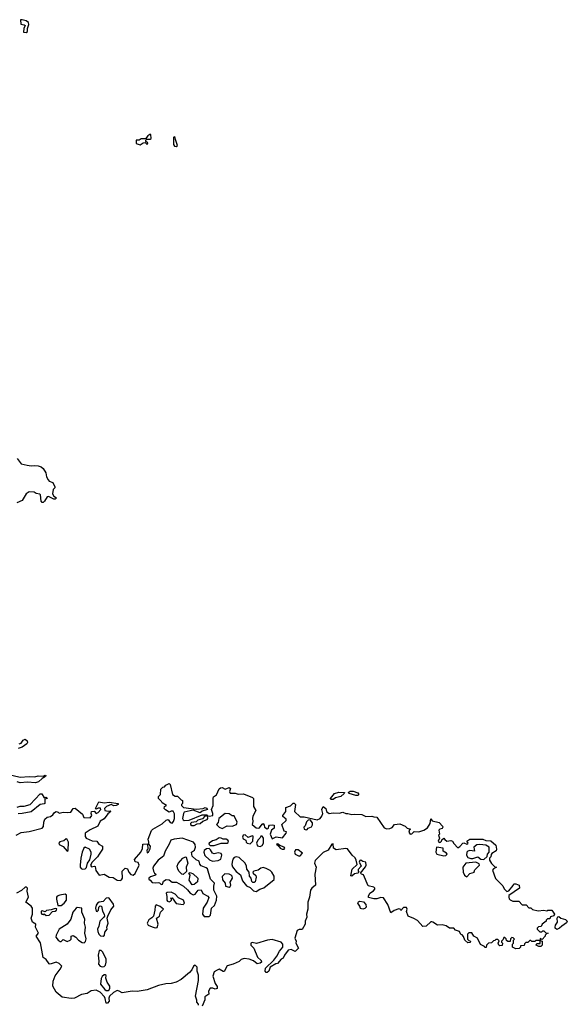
# Model space of a CAD drawing. Extents: x 2219101 to 2444320, y 201258 to 358766.
# Tile 261 of 349: x 2364009 to 2369490, y 252762 to 262624. Entities that reach past the tile are written whole.
import ezdxf

# ---------------------------------------------------------------- set-up
doc = ezdxf.new("R2010")
doc.units = 0

msp = doc.modelspace()

# ---------------------------------------------------------------- linework, layer by layer
at = {"layer": '0CON10XD'}
for points in [[(2364075, 262494.3), (2364087.5, 262505), (2364086.2, 262535), (2364101.2, 262575), (2364095.7, 262595), (2364075, 262613.3), (2364035, 262623.8), (2364018.3, 262621.7), (2364020, 262580), (2364055, 262572.5), (2364062.5, 262565), (2364051.2, 262535), (2364047.5, 262497.5), (2364075, 262494.3)], [(2365215, 261370), (2365245, 261388.8), (2365265, 261392.5), (2365285, 261374), (2365291.7, 261391.7), (2365272.5, 261402.5), (2365273, 261417), (2365282.5, 261427.5), (2365315, 261426.7), (2365323.3, 261435), (2365320, 261475), (2365310, 261475), (2365290, 261460), (2365269.3, 261430.7), (2365225, 261430), (2365205, 261416.2), (2365174.2, 261415.8), (2365173.8, 261383.8), (2365215, 261370)], [(2365575, 261352.5), (2365587.5, 261365), (2365586.7, 261375), (2365567.5, 261425), (2365566.7, 261445), (2365555, 261450), (2365550, 261445), (2365550, 261375), (2365557, 261357), (2365575, 261352.5)], [(2363985, 258230), (2364023.9, 258173.9), (2364085, 258160.8), (2364125, 258154.3), (2364155, 258160), (2364195.5, 258155.5), (2364225, 258144.2), (2364245, 258127.5), (2364272.1, 258085), (2364278.2, 258045), (2364293.8, 258013.8), (2364305, 258002.9), (2364340, 257990), (2364360, 257945), (2364360, 257935), (2364343, 257917), (2364337.8, 257875), (2364352, 257852), (2364376.2, 257835), (2364365, 257820.8), (2364351.3, 257821.3), (2364297, 257847), (2364285, 257846.2), (2364258.3, 257801.7), (2364245, 257789.2), (2364235, 257788), (2364223.2, 257803.2), (2364217.1, 257865), (2364211.3, 257871.3), (2364175, 257880), (2364152.7, 257892.7), (2364105, 257895.8), (2364075, 257876.7), (2364033.3, 257806.7), (2363980, 257785)], [(2364005, 255372), (2364023.6, 255376.4), (2364043.6, 255406.4), (2364065, 255416.7), (2364085, 255400), (2364086.7, 255383.3), (2364079.3, 255370.7), (2364033.6, 255336.4), (2363995, 255324.2)], [(2363875, 255071.2), (2364015, 255038.6), (2364105, 255045.7), (2364160.5, 255039.5), (2364195, 255049.2), (2364243, 255047), (2364265, 255056.7), (2364270, 255055), (2364267.5, 255045), (2364235, 255022.5), (2364198.3, 254991.7), (2364168.3, 254981.7), (2364085, 254986), (2364015, 254981.2), (2363985, 254992)], [(2364340.5, 254659.5), (2364357.5, 254685), (2364375, 254693.3), (2364395, 254687.5), (2364405, 254677.5), (2364442.7, 254687.3), (2364485, 254682.5), (2364521.7, 254688.3), (2364545, 254722.5), (2364563.6, 254726.4), (2364637.7, 254667.7), (2364650, 254635), (2364715, 254630), (2364730, 254655), (2364723.3, 254675), (2364727.5, 254695), (2364755, 254697.5), (2364775, 254672.5), (2364795, 254682.5), (2364820, 254715), (2364816.7, 254726.7), (2364793.3, 254726.7), (2364775, 254717.5), (2364767.5, 254725), (2364800.7, 254789.3), (2364855, 254780.6), (2364905, 254788), (2364993.3, 254775), (2364993.3, 254765), (2364975, 254754), (2364951.7, 254751.7), (2364925, 254763.3), (2364877.5, 254745), (2364857.5, 254725), (2364860, 254705), (2364895, 254697.5), (2364915, 254700), (2364920, 254695), (2364890.7, 254669.3), (2364855, 254620), (2364815, 254597.5), (2364790, 254545), (2364715, 254508.8), (2364664, 254475), (2364663.6, 254443.6), (2364675, 254426), (2364735, 254398.6), (2364780, 254395), (2364800, 254365), (2364837.5, 254345), (2364836.7, 254315), (2364803.5, 254265), (2364789.4, 254240.6), (2364733.1, 254186.9), (2364717.5, 254155), (2364728.3, 254138.3), (2364755, 254147.5), (2364763, 254143), (2364772, 254102), (2364803.3, 254055), (2364855, 254065.6), (2364905, 254035.6), (2364945, 254033.1), (2364985, 254004.2), (2365015, 254002), (2365029.5, 254010.5), (2365036.7, 254025), (2365034.1, 254095.9), (2365065, 254127.5), (2365087.7, 254117.7), (2365102, 254085), (2365121.7, 254061.7), (2365145.7, 254054.3), (2365165, 254073.3), (2365206.2, 254155), (2365195, 254182.5), (2365165, 254190), (2365158.3, 254211.7), (2365222.9, 254285), (2365238.3, 254321.7), (2365240, 254365), (2365288.3, 254368.3), (2365290, 254315), (2365280, 254305), (2365285, 254280), (2365297.5, 254285), (2365315, 254320), (2365317.5, 254345), (2365300, 254365), (2365302.5, 254385), (2365293.3, 254415), (2365327.7, 254502.3), (2365341.9, 254518.1), (2365435, 254570), (2365475, 254607.5), (2365495, 254612.5), (2365515, 254583.3), (2365535, 254577.5), (2365550, 254595), (2365560, 254625), (2365559.3, 254669.3), (2365545, 254696.7), (2365526.7, 254696.7), (2365505, 254687.5), (2365468.8, 254708.8), (2365456.7, 254725), (2365457.5, 254742.5), (2365480, 254755), (2365435, 254780), (2365430, 254795), (2365400, 254825), (2365400, 254845), (2365420, 254865), (2365421.7, 254918.3), (2365441.7, 254938.3), (2365458.3, 254941.7), (2365471.7, 254958.3), (2365505, 254973.3), (2365516.2, 254965), (2365537.5, 254865), (2365565, 254847.5), (2365587, 254847), (2365625, 254810), (2365640, 254805), (2365640, 254775), (2365630, 254765), (2365630, 254755), (2365650, 254735), (2365775, 254718), (2365845, 254723.3), (2365865, 254732.5), (2365878.3, 254728.3), (2365890, 254715), (2365835, 254696.7), (2365815, 254680), (2365745, 254707.5), (2365655, 254687.5), (2365647.5, 254675), (2365640, 254625), (2365645, 254610), (2365655, 254602.5), (2365705, 254607.5), (2365835, 254660), (2365885, 254660), (2365890, 254650), (2365907, 254647), (2365942.5, 254655), (2365943.8, 254675), (2365927.5, 254715), (2365946.7, 254755), (2365943.9, 254826.1), (2365950.5, 254839.5), (2365978.8, 254861.2), (2366005, 254920), (2366018.3, 254931.7), (2366035, 254932.5), (2366065, 254917.5), (2366105, 254932.5), (2366120, 254925), (2366107.5, 254895), (2366115, 254877.5), (2366165, 254876.2), (2366195, 254866.2), (2366245, 254870), (2366265, 254862.5), (2366340, 254835), (2366350, 254825), (2366348.1, 254745), (2366373.8, 254705), (2366342.5, 254647.5), (2366338.8, 254625), (2366343.3, 254595), (2366336.7, 254565), (2366375, 254531.2), (2366395, 254526.2), (2366409.2, 254530.8), (2366435, 254567.5), (2366445, 254572.5), (2366457.5, 254555), (2366460, 254535), (2366485, 254520), (2366500, 254525), (2366501.2, 254545), (2366510, 254555), (2366535, 254560.8), (2366555, 254556.7), (2366555, 254527.5), (2366530, 254505), (2366516.7, 254465), (2366535, 254420), (2366575, 254438.8), (2366638.8, 254431.2), (2366677.5, 254475), (2366680, 254490), (2366655, 254497.5), (2366633.3, 254565), (2366677.5, 254605), (2366676.4, 254616.4), (2366643.8, 254643.8), (2366643.8, 254655), (2366672.5, 254695), (2366672.5, 254735), (2366720, 254750), (2366745, 254777.5), (2366755, 254777.5), (2366770, 254765), (2366758.8, 254695), (2366815, 254640.8), (2366855, 254638.8), (2366985, 254610.8), (2367017.9, 254622.1), (2367032, 254648), (2367044.4, 254675), (2367034.5, 254715), (2367045, 254742.5), (2367073.3, 254725), (2367080, 254695), (2367105, 254674), (2367145, 254680.8), (2367205, 254676.2), (2367245, 254685.5), (2367272.7, 254672.7), (2367295, 254674), (2367332, 254662), (2367365, 254666.1), (2367435, 254662), (2367475, 254642.5), (2367535, 254648.1), (2367555, 254639.2), (2367585, 254636.2), (2367658.6, 254528.6), (2367685, 254520.8), (2367715, 254522), (2367737.1, 254532.9), (2367761.2, 254565), (2367815, 254570), (2367868.8, 254545), (2367887.3, 254527.3), (2367920, 254515), (2367911.2, 254508.8), (2367903.3, 254485), (2367916.4, 254466.4), (2367935, 254468.8), (2367958.3, 254491.7), (2368005, 254490), (2368053.1, 254506.9), (2368090.7, 254529.3), (2368116.7, 254575), (2368125, 254620), (2368138.8, 254598.8), (2368206.7, 254585), (2368240, 254545), (2368243.3, 254535), (2368236.4, 254523.6), (2368215, 254517.5), (2368203.3, 254505), (2368210, 254465), (2368200, 254455), (2368212.5, 254425), (2368196.7, 254395), (2368207.5, 254382.5), (2368222.5, 254385), (2368232.5, 254395), (2368235, 254410), (2368255, 254427.5), (2368263.3, 254413.3), (2368285, 254397.5), (2368325, 254402.5), (2368342.5, 254395), (2368353.3, 254373.3), (2368395, 254330), (2368415, 254342.5), (2368445, 254376.2), (2368455, 254380), (2368485, 254367.5), (2368495, 254370), (2368497.5, 254375), (2368483.3, 254395), (2368515, 254415.8), (2368645, 254416.2), (2368673.6, 254403.6), (2368725, 254400), (2368773.3, 254355), (2368782.5, 254315), (2368779.3, 254300.7), (2368736.2, 254273.8), (2368727.5, 254262.5), (2368725, 254240), (2368710, 254225), (2368712.5, 254205), (2368731.7, 254171.7), (2368765, 254140), (2368780, 254135), (2368750.7, 254119.3), (2368742.5, 254105), (2368771.7, 254021.7), (2368845, 253950), (2368858.8, 253918.8), (2368885, 253892.5), (2368905, 253900), (2368948.3, 253951.7), (2368955, 253970), (2368975, 253970), (2369007.5, 253955), (2369010, 253925), (2368906.2, 253853.8), (2368903.3, 253835), (2368909.5, 253819.5), (2368918.8, 253808.8), (2368945, 253796.7), (2369005.8, 253795.8), (2369039.3, 253759.3), (2369078.8, 253758.8), (2369105, 253730), (2369125, 253727.5), (2369143, 253713), (2369198.3, 253698.3), (2369256.1, 253706.1), (2369285, 253697.5), (2369295, 253706.7), (2369335, 253706.7), (2369362.5, 253665), (2369355, 253650), (2369321.7, 253638.3), (2369315, 253620), (2369291.7, 253618.3), (2369280, 253605), (2369280, 253595), (2369240, 253565), (2369228.3, 253541.7), (2369203, 253537), (2369190, 253525), (2369190, 253515), (2369215, 253490), (2369235, 253490), (2369245, 253500), (2369255, 253500), (2369275, 253480), (2369300, 253475), (2369281.7, 253468.3), (2369270, 253455), (2369270, 253445), (2369238.3, 253411.7), (2369220, 253420), (2369220, 253400), (2369240, 253395), (2369240, 253355), (2369225, 253340), (2369205, 253340), (2369180, 253355), (2369185, 253370), (2369218.3, 253371.7), (2369220, 253400), (2369175, 253400), (2369165, 253390), (2369135, 253390), (2369125, 253400), (2369115, 253400), (2369095, 253380), (2369075, 253380), (2369061.7, 253368.3), (2369058.3, 253351.7), (2369021.7, 253348.3), (2369020, 253335), (2369008.3, 253321.7), (2368975, 253317.5), (2368940, 253335), (2368940, 253365), (2368950, 253375), (2368950, 253405), (2368960, 253415), (2368948.3, 253428.3), (2368935, 253430), (2368921.7, 253418.3), (2368918.3, 253391.7), (2368895, 253390), (2368881.7, 253401.7), (2368878.3, 253418.3), (2368865, 253430), (2368855, 253430), (2368848.3, 253411.7), (2368830, 253395), (2368830, 253385), (2368840, 253375), (2368838.3, 253351.7), (2368815, 253347.5), (2368803.6, 253353.6), (2368797.5, 253375), (2368808.3, 253398.3), (2368795, 253410), (2368775, 253410), (2368765, 253400), (2368751.7, 253398.3), (2368731.7, 253378.3), (2368700, 253375), (2368680, 253355), (2368678.3, 253331.7), (2368665, 253330), (2368660, 253340), (2368620.7, 253360.7), (2368592.5, 253425), (2368553.6, 253443.6), (2368535, 253480), (2368505, 253480), (2368490, 253465), (2368490, 253415), (2368505, 253400), (2368520, 253395), (2368518.3, 253381.7), (2368495, 253377.5), (2368463.3, 253405), (2368452.5, 253442.5), (2368438.3, 253458.3), (2368425, 253463.3), (2368411.2, 253491.2), (2368372.5, 253505), (2368353.9, 253523.9), (2368310, 253525), (2368277, 253547), (2368238.3, 253558.3), (2368192.5, 253555), (2368144.2, 253584.2), (2368135, 253590), (2368125, 253587.5), (2368077.5, 253545), (2368045, 253542.5), (2367990.8, 253600.8), (2367955, 253622.5), (2367897.5, 253645), (2367880.7, 253690.7), (2367886.7, 253715), (2367880.7, 253730.7), (2367849.3, 253730.7), (2367825, 253702.5), (2367816.4, 253716.4), (2367805, 253720), (2367758.3, 253701.7), (2367725, 253680), (2367692.5, 253762.5), (2367650, 253830), (2367625, 253832.5), (2367585, 253820), (2367555, 253820), (2367500.7, 253830.7), (2367500, 253845), (2367512.5, 253875), (2367551.7, 253898.3), (2367563.3, 253915), (2367563.3, 253925), (2367555, 253936.7), (2367498.3, 253948.3), (2367450, 254060), (2367430, 254065), (2367420, 254075), (2367470, 254140), (2367476.2, 254155), (2367475, 254187.5), (2367444.2, 254194.2), (2367425, 254206.7), (2367415, 254202.5), (2367406.7, 254185), (2367425, 254157.5), (2367426.2, 254145), (2367398.3, 254111.7), (2367396.4, 254096.4), (2367402.5, 254085), (2367393.8, 254076.2), (2367361.3, 254068.7), (2367335, 254046.7), (2367325, 254050), (2367336.7, 254115), (2367386.4, 254163.6), (2367377.7, 254207.7)], [(2363985, 254736.9), (2364015, 254748.6), (2364055, 254747.5), (2364115, 254763.3), (2364215, 254871.2), (2364230, 254870), (2364255, 254830), (2364275, 254836.7), (2364286.7, 254825), (2364261.7, 254818.3), (2364260, 254775), (2364255, 254770), (2364212.5, 254765), (2364125, 254691.2), (2364035, 254672), (2363995, 254669.4)], [(2367124.1, 254814.1), (2367121.2, 254825), (2367160, 254875), (2367204.5, 254885.5), (2367260, 254885), (2367256.7, 254875), (2367223.3, 254845), (2367170.3, 254829.7), (2367145, 254814.4), (2367124.1, 254814.1)], [(2367375, 254852.5), (2367307.5, 254875), (2367297.5, 254885), (2367316.1, 254896.1), (2367345.8, 254895.8), (2367395, 254880), (2367402.5, 254865), (2367395, 254854), (2367375, 254852.5)], [(2363975, 254456.9), (2364025, 254482.2), (2364105, 254492.5), (2364235, 254526.2), (2364247.8, 254542.2), (2364251.9, 254588.1), (2364262, 254618), (2364285, 254637.5), (2364317.7, 254642.3), (2364340.5, 254659.5)], [(2365755, 254552.5), (2365785, 254570), (2365815, 254573.3), (2365843.3, 254596.7), (2365885, 254612.5), (2365893.3, 254625), (2365890, 254650), (2365861.7, 254648.3), (2365838.3, 254621.7), (2365793, 254607), (2365775, 254590), (2365730, 254585), (2365720, 254575), (2365720, 254565), (2365733.6, 254553.6), (2365755, 254552.5)], [(2366035, 254522.5), (2366085, 254550), (2366135, 254547.5), (2366180, 254565), (2366187, 254587), (2366155, 254650), (2366135, 254650), (2366105, 254670), (2366065, 254672.5), (2366002.5, 254625), (2365996.7, 254585), (2365980, 254565), (2366006.7, 254535), (2366035, 254522.5)], [(2366875, 254510), (2366885, 254512.5), (2366895, 254527.5), (2366929.5, 254540.5), (2366940.5, 254559.5), (2366939.1, 254579.1), (2366915, 254610), (2366895, 254607.5), (2366878.8, 254591.2), (2366865, 254550), (2366853.3, 254535), (2366857, 254517), (2366875, 254510)], [(2365905, 253641.2), (2365918.2, 253655), (2365929.2, 253725), (2365958.8, 253751.2), (2365980.4, 253805), (2365983.3, 253845), (2365953.3, 253905), (2365951.4, 253945), (2365957.5, 253975), (2365920, 254015), (2365888.5, 254118.5), (2365875, 254130), (2365825, 254148), (2365811.4, 254165), (2365805.6, 254195.6), (2365775, 254208.8), (2365736.7, 254245), (2365730, 254285), (2365757.5, 254305), (2365768.8, 254335), (2365763.9, 254363.9), (2365747.5, 254385), (2365635, 254426.7), (2365554.1, 254415.9), (2365522.5, 254405), (2365506.2, 254365), (2365464.1, 254295.9), (2365448.8, 254245), (2365395, 254206.2), (2365348, 254145), (2365342.5, 254125), (2365346.7, 254095), (2365356.7, 254076.7), (2365372.5, 254065), (2365370, 254055), (2365319.3, 254040.7), (2365302.5, 254025), (2365300, 254015), (2365316.4, 254006.4), (2365335, 253982.5), (2365365, 253977.5), (2365395, 253983.8), (2365409.2, 253979.2), (2365425, 253963.3), (2365437.5, 253965), (2365450, 253995), (2365475, 254013.8), (2365505, 254007.5), (2365535, 253987.1), (2365580, 253985), (2365648.8, 253945), (2365688.9, 253908.9), (2365714.6, 253874.6), (2365745, 253858.1), (2365765, 253865.8), (2365796.2, 253905), (2365825, 253910), (2365842.7, 253872.7), (2365891.2, 253845), (2365901.2, 253831.2), (2365885, 253784), (2365843.8, 253726.2), (2365839.1, 253665), (2365855, 253642.2), (2365905, 253641.2)], [(2365955, 254353.8), (2366025, 254376.2), (2366085, 254376), (2366095.6, 254384.4), (2366097.5, 254395), (2366093.8, 254405), (2366076.9, 254416.9), (2366045, 254416.2), (2366025, 254428), (2366005, 254430.8), (2365975, 254408.8), (2365939.1, 254400.9), (2365906.2, 254375), (2365902, 254365), (2365914.1, 254354.1), (2365955, 254353.8)], [(2366315, 254371.2), (2366341.2, 254395), (2366347.5, 254445), (2366335, 254450), (2366295, 254433.8), (2366265, 254460), (2366245, 254457.5), (2366239.2, 254435), (2366245, 254420), (2366272.5, 254405), (2366276.4, 254386.4), (2366286.2, 254376.2), (2366315, 254371.2)], [(2366415, 254341.4), (2366437.5, 254352.5), (2366450, 254375), (2366450, 254425), (2366435, 254446.7), (2366424, 254446), (2366413.3, 254425), (2366392.9, 254407.1), (2366380, 254375), (2366388.8, 254348.8), (2366415, 254341.4)], [(2364485, 254296.7), (2364495, 254303.3), (2364498, 254385), (2364485, 254412.5), (2364475, 254420), (2364450.7, 254399.3), (2364411.7, 254388.3), (2364402, 254375), (2364403.4, 254363.4), (2364443.6, 254343.6), (2364485, 254296.7)], [(2364636.1, 254116.1), (2364665, 254120), (2364678.3, 254131.7), (2364688, 254175), (2364711.7, 254208.3), (2364725.5, 254265), (2364723.3, 254285), (2364706.7, 254315), (2364665, 254337.1), (2364652.4, 254327.6), (2364634.6, 254285), (2364620, 254225), (2364613.8, 254155), (2364615.7, 254135.7), (2364625, 254121.2), (2364636.1, 254116.1)], [(2367377.7, 254207.7), (2367368.1, 254228.1), (2367336, 254255), (2367289.2, 254319.2), (2367275, 254323.8), (2367175, 254309.2), (2367151.2, 254325), (2367145, 254370), (2367133.9, 254366.1), (2367096.2, 254305), (2367047.4, 254282.6), (2366966.9, 254203.1), (2366960, 254175), (2366975.7, 254135), (2366962.5, 254065), (2366970, 253955), (2366932, 253925), (2366921.4, 253905), (2366910, 253835), (2366893.3, 253785), (2366892.5, 253715), (2366880, 253665), (2366883.3, 253635), (2366868, 253595), (2366866, 253565), (2366835, 253513.3), (2366805, 253512.5), (2366785, 253502.5), (2366763.3, 253425), (2366777.5, 253395), (2366772.5, 253375), (2366800, 253325), (2366765, 253292.5), (2366725, 253310), (2366695, 253303.3), (2366660, 253255), (2366646.4, 253223.6), (2366627, 253213), (2366588.3, 253171.7), (2366573.8, 253166.2), (2366517, 253133), (2366502.5, 253095), (2366485, 253080), (2366475, 253080), (2366467.5, 253095), (2366470, 253125), (2366552.5, 253205), (2366584, 253245), (2366610, 253295), (2366643.8, 253335), (2366643.3, 253365), (2366626.7, 253385), (2366535, 253410), (2366490, 253405), (2366378.3, 253371.7), (2366335, 253380), (2366323.8, 253376.2), (2366323.3, 253355), (2366353.3, 253325), (2366390, 253235), (2366425, 253200), (2366430, 253185), (2366417, 253173), (2366385, 253167.5), (2366348, 253198), (2366305, 253213.8), (2366255, 253222.5), (2366225, 253212.5), (2366207.1, 253192.9), (2366145, 253164.2), (2366085, 253146.7), (2366055, 253092.5), (2366045, 253091.2), (2366005, 253113.8), (2365984.3, 253105.7), (2365955, 253086.7), (2365942.5, 253045), (2365965, 252970), (2365985, 252940), (2365985, 252920), (2365965, 252913.3), (2365943, 252923), (2365915, 252922.5), (2365900, 252895), (2365902.5, 252865), (2365863.6, 252836.4), (2365863, 252807), (2365836.7, 252745)], [(2365937.3, 254197.3), (2365995, 254202), (2366022.5, 254217.5), (2366032, 254255), (2366025, 254273.3), (2365995, 254278.8), (2365955, 254270), (2365937.5, 254275), (2365919.1, 254309.1), (2365905, 254322.5), (2365880, 254320), (2365856.3, 254303.7), (2365851.9, 254285), (2365861.7, 254251.7), (2365908.3, 254208.3), (2365937.3, 254197.3)], [(2366635, 254316.7), (2366655, 254317.5), (2366662.5, 254325), (2366655, 254336.7), (2366612.5, 254352.5), (2366595, 254367.5), (2366585, 254370), (2366580, 254365), (2366600, 254350), (2366617.5, 254325), (2366635, 254316.7)], [(2368255, 254250), (2368275, 254253.3), (2368287.5, 254265), (2368282.5, 254275), (2368246.7, 254295), (2368246.2, 254326.2), (2368182.5, 254335), (2368173.3, 254285), (2368185, 254266.7), (2368255, 254250)], [(2368655, 254212.5), (2368688.3, 254241.7), (2368692.5, 254265), (2368707.5, 254285), (2368707.5, 254335), (2368675, 254357.5), (2368613.6, 254363.6), (2368585, 254360), (2368553, 254337), (2368560, 254295), (2368515, 254302.5), (2368495, 254297.5), (2368483.3, 254285), (2368480, 254255), (2368493.8, 254233.8), (2368525, 254222.5), (2368545, 254222.5), (2368595, 254240), (2368626.1, 254216.1), (2368655, 254212.5)], [(2365645, 254064.2), (2365633.3, 254065), (2365605, 254094), (2365591.4, 254115), (2365584.2, 254145.8), (2365595, 254173.3), (2365642, 254225), (2365668, 254238), (2365676.2, 254235), (2365690.8, 254175), (2365676.9, 254135), (2365677.7, 254092.3), (2365645, 254064.2)], [(2366375, 253893.3), (2366414, 253916), (2366452.6, 253927.4), (2366557.4, 254012.6), (2366556.4, 254045), (2366531.5, 254085), (2366515, 254102.2), (2366475, 254124.2), (2366445, 254131.4), (2366423.6, 254126.4), (2366395.5, 254104.5), (2366352.5, 254097.5), (2366344, 254085), (2366347.5, 254075), (2366372.7, 254052.7), (2366376.2, 254035), (2366365, 253988.8), (2366355, 253981.4), (2366342.7, 253982.7), (2366332.3, 253992.3), (2366326, 254025), (2366309.2, 254045), (2366307.4, 254087.4), (2366283.1, 254115), (2366280.5, 254145), (2366266.1, 254176.1), (2366205, 254231.9), (2366175, 254239.4), (2366157, 254233), (2366142.9, 254215), (2366134.2, 254185), (2366132.3, 254162.3), (2366139.5, 254139.5), (2366174.1, 254094.1), (2366217.9, 254057.9), (2366238.8, 253998.8), (2366280.5, 253950.5), (2366315, 253932), (2366348.1, 253898.1), (2366375, 253893.3)], [(2366805, 254246.7), (2366815, 254250), (2366840, 254275), (2366795, 254311.2), (2366770.8, 254309.2), (2366760, 254285), (2366766.2, 254265), (2366805, 254246.7)], [(2368485, 254040), (2368515, 254072), (2368560, 254085), (2368557.5, 254095), (2368565, 254110), (2368610, 254155), (2368609.3, 254169.3), (2368575, 254186.7), (2368473.3, 254176.7), (2368446, 254135), (2368446.4, 254086.4), (2368462.5, 254055), (2368485, 254040)], [(2365735, 253957.5), (2365705.8, 254005), (2365714, 254055), (2365703.3, 254075), (2365715, 254083.3), (2365745, 254069.2), (2365791.1, 254025), (2365789.6, 253990.4), (2365755, 253962.5), (2365735, 253957.5)], [(2366105, 253937.1), (2366115, 253940.8), (2366122.9, 253955), (2366117.1, 253985), (2366138.6, 254025), (2366135.7, 254045), (2366126.9, 254056.9), (2366105.4, 254065.4), (2366062.2, 254067.8), (2366036.5, 254043.5), (2366038.7, 254008.7), (2366064.2, 253975), (2366067.5, 253945), (2366105, 253937.1)], [(2365800, 252755), (2365800, 252765), (2365782.5, 252785), (2365782.5, 252805), (2365770, 252845), (2365798.8, 253001.2), (2365797.5, 253055), (2365786.2, 253095), (2365786, 253135), (2365765, 253153.8), (2365748.8, 253145), (2365732.1, 253107.9), (2365708.3, 253081.7), (2365625, 253011.9), (2365575, 252983.3), (2365525, 252970.8), (2365471.8, 252968.2), (2365399.7, 252950.3), (2365285, 252908.2), (2365185, 252890.6), (2365135, 252893.9), (2365035, 252877.1), (2365005, 252895.6), (2364985, 252900), (2364947.7, 252882.3), (2364908, 252845), (2364900, 252825), (2364903.8, 252795), (2364886.7, 252775), (2364873.3, 252775), (2364865, 252820), (2364858, 252838), (2364814, 252885), (2364775, 252903.1), (2364723.9, 252896.1), (2364685, 252870.9), (2364629.3, 252860.7), (2364558.8, 252825), (2364525, 252820.8), (2364435, 252833.5), (2364372.5, 252885), (2364341.5, 252945), (2364343.8, 252995), (2364362.7, 253047.3), (2364415.8, 253115), (2364430, 253145), (2364405, 253170), (2364375, 253184.2), (2364315, 253163.3), (2364305, 253166.7), (2364275, 253211.2), (2364245, 253232.5), (2364216.7, 253376.7), (2364172.5, 253445), (2364197.5, 253475), (2364166.7, 253535), (2364170, 253565), (2364137.5, 253585), (2364123.6, 253623.6), (2364136.7, 253665), (2364135.7, 253725.7), (2364125, 253746.7), (2364070, 253785), (2364095.7, 253835), (2364083.8, 253895), (2364085.6, 253925.6), (2364075.7, 253935.7), (2364064.4, 253935.6), (2364027.5, 253902.5), (2363976.9, 253875)], [(2364391.7, 253751.7), (2364425, 253753.3), (2364455, 253773.8), (2364476.2, 253805), (2364476.2, 253855), (2364465.5, 253865.5), (2364410, 253855), (2364383.8, 253845), (2364378, 253835), (2364376.7, 253815), (2364391.7, 253751.7)], [(2364845, 253444), (2364858.8, 253455), (2364860, 253485), (2364883.8, 253515), (2364882, 253535), (2364895.5, 253575), (2364886, 253625), (2364892, 253645), (2364919.8, 253710.2), (2364950, 253745), (2364948.2, 253765), (2364905, 253824.2), (2364895, 253830), (2364875, 253824.2), (2364845, 253792.5), (2364805, 253786.2), (2364787.5, 253775), (2364774.1, 253755.9), (2364767.5, 253725), (2364773.8, 253695), (2364785, 253692), (2364798.8, 253705), (2364802.5, 253735), (2364815, 253747.5), (2364826.7, 253746.7), (2364836.7, 253695), (2364856.2, 253665), (2364856.7, 253645), (2364848.8, 253631.2), (2364810, 253595), (2364801.2, 253545), (2364788, 253515), (2364790.8, 253490.8), (2364802.5, 253465), (2364819.3, 253449.3), (2364845, 253444)], [(2365645, 253761.2), (2365657.5, 253775), (2365648.6, 253805), (2365599.7, 253829.7), (2365565, 253866), (2365525, 253886.2), (2365485, 253882.5), (2365473.9, 253876.1), (2365483, 253843), (2365482, 253805), (2365488.8, 253795), (2365505, 253789.2), (2365520, 253795), (2365527.5, 253805), (2365527.5, 253817.5), (2365520, 253825), (2365535, 253830), (2365575, 253770.8), (2365645, 253761.2)], [(2364655, 253379.2), (2364667.3, 253392.7), (2364672.8, 253417.2), (2364661.8, 253475), (2364668.9, 253535), (2364658.8, 253575), (2364661.1, 253615), (2364631.2, 253685), (2364630, 253725), (2364585, 253731.1), (2364574.1, 253725.9), (2364540, 253685), (2364519.5, 253615), (2364485, 253566.7), (2364403.1, 253515), (2364373.8, 253455), (2364370, 253435), (2364393.6, 253403.6), (2364415, 253390), (2364425, 253390), (2364445, 253410), (2364485, 253390), (2364515, 253404.2), (2364523.3, 253415), (2364523.3, 253445), (2364545, 253450), (2364570, 253435), (2364598.8, 253405), (2364635, 253382.5), (2364655, 253379.2)], [(2365365, 253529.5), (2365385, 253533.1), (2365394.4, 253565), (2365378.8, 253625), (2365410, 253645), (2365417.5, 253685), (2365447.5, 253715), (2365415, 253741.2), (2365375, 253757.1), (2365363.6, 253745), (2365362.2, 253705), (2365346.7, 253645), (2365332.5, 253627.5), (2365300.5, 253609.5), (2365285.8, 253575), (2365295.5, 253555.5), (2365335, 253538.2), (2365365, 253529.5)], [(2367445, 253716.7), (2367420.7, 253720.7), (2367413.3, 253745), (2367393.8, 253775), (2367400.7, 253789.3), (2367415, 253796.2), (2367450, 253790), (2367473, 253763), (2367476.2, 253735), (2367465, 253721.2), (2367445, 253716.7)], [(2364275, 253652.5), (2364305, 253653.8), (2364337.5, 253692.5), (2364365, 253696.7), (2364376.7, 253705), (2364379.3, 253719.3), (2364365, 253723.3), (2364325, 253707.5), (2364278.3, 253701.7), (2364265, 253690), (2364235, 253700), (2364223.6, 253696.4), (2364222.5, 253675), (2364230, 253665), (2364245, 253662.5), (2364255, 253670), (2364275, 253652.5)], [(2369385, 253513.3), (2369370, 253525), (2369367.5, 253535), (2369371.2, 253555), (2369391.2, 253585), (2369387.5, 253625), (2369395, 253640), (2369405, 253642.5), (2369426.1, 253626.1), (2369471.7, 253611.7), (2369490, 253595), (2369483, 253577), (2369433.9, 253546.1), (2369412.5, 253525), (2369385, 253513.3)], [(2364835, 253136.7), (2364855, 253142.5), (2364866.7, 253155), (2364876.1, 253183.9), (2364874.3, 253215), (2364842.5, 253285), (2364825, 253302.5), (2364805, 253302.5), (2364794.3, 253255), (2364802, 253195), (2364798, 253165), (2364815, 253143.8), (2364835, 253136.7)], [(2364895, 252900), (2364905, 252907.5), (2364912, 252925), (2364912, 252945), (2364886.2, 252985), (2364872.5, 253025), (2364875, 253050), (2364865, 253057.5), (2364853, 253057), (2364835, 253040), (2364825, 253020), (2364818.8, 252965), (2364860.5, 252910.5), (2364875, 252900), (2364895, 252900)]]:
    msp.add_lwpolyline(points, dxfattribs=at)

doc.saveas('drawing.dxf')
